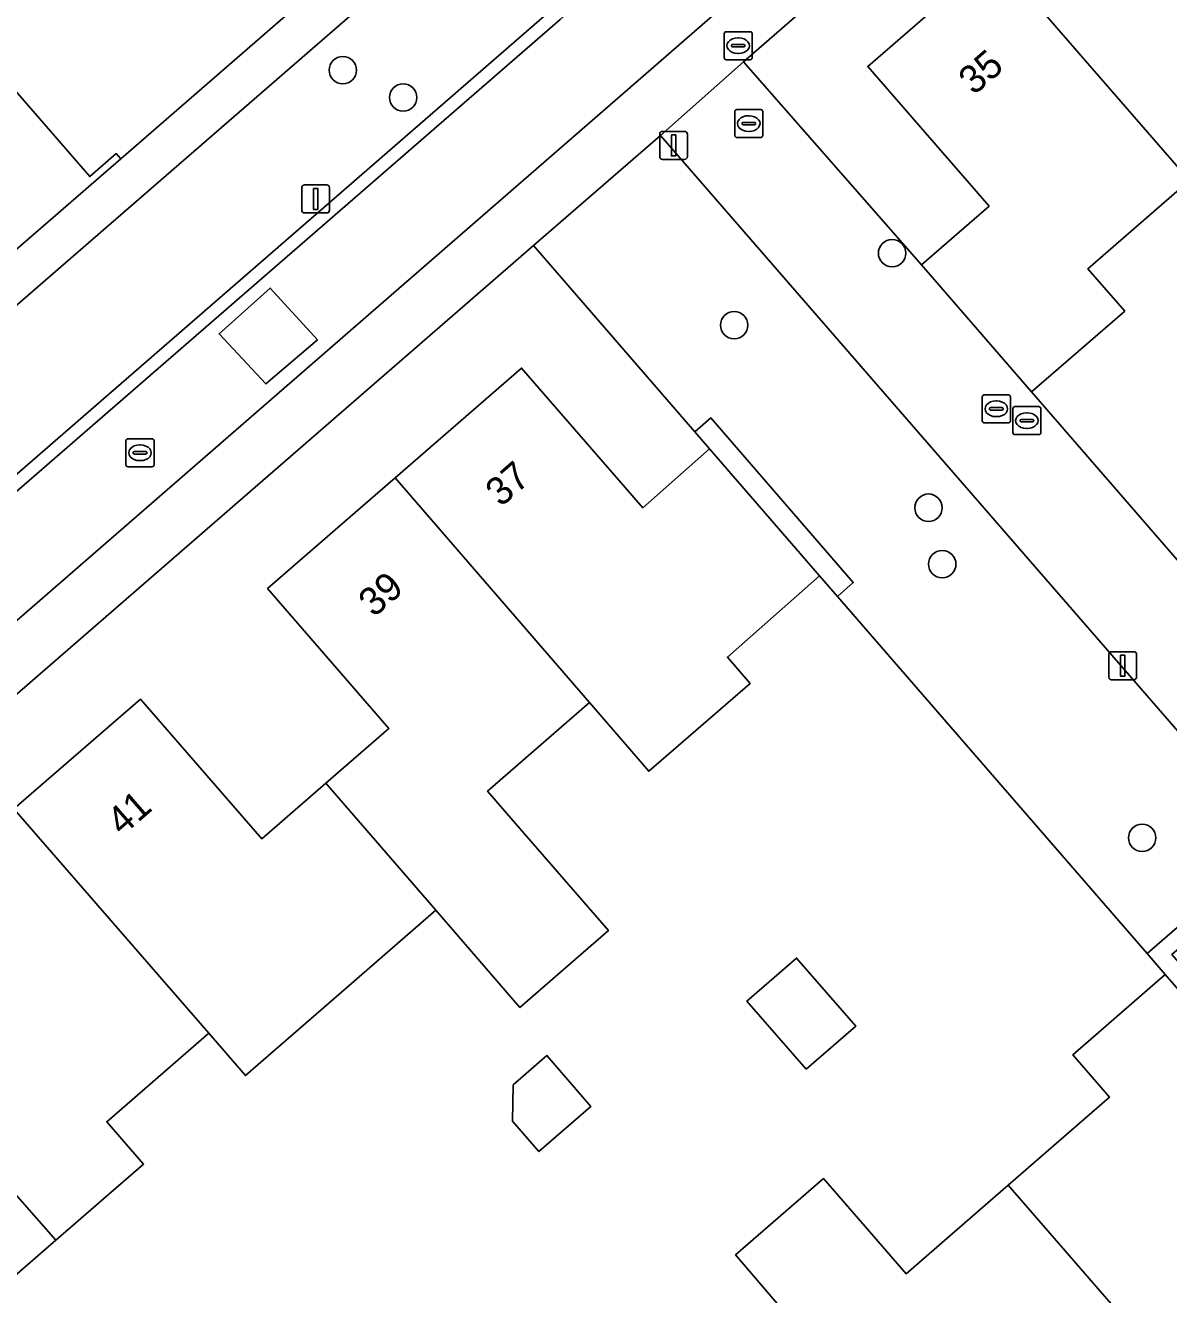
# Model space of a CAD drawing. Extents: x 155887 to 156869, y 383880 to 384678.
# Drawn here: x 156224.02 to 156264.8, y 384193.64 to 384238.9 of the extents above; entities that cross this region are included whole.
import ezdxf

# ---------------------------------------------------------------- set-up
doc = ezdxf.new("R2010")
doc.units = 0
for name, color, linetype in [('IMGEO_Boom', 7, 'Continuous'), ('IMGEO_Brandkraan', 7, 'Continuous'), ('IMGEO_Erf', 7, 'Continuous'), ('IMGEO_Groenvoorziening', 7, 'Continuous'), ('IMGEO_Kolk', 7, 'Continuous'), ('IMGEO_Lichtmast', 7, 'Continuous'), ('IMGEO_Pand', 7, 'Continuous'), ('IMGEO_Pand_nummerreeks', 7, 'Continuous'), ('IMGEO_Parkeervlak_open', 7, 'Continuous'), ('IMGEO_Rijbaan_lokaal_gesloten', 7, 'Continuous'), ('IMGEO_Rijbaan_lokaal_open', 7, 'Continuous'), ('IMGEO_Rioolput', 7, 'Continuous'), ('IMGEO_Voetpad_open', 7, 'Continuous')]:
    doc.layers.add(name, color=color, linetype=linetype)

msp = doc.modelspace()

# ---------------------------------------------------------------- linework, layer by layer
at = {"layer": 'IMGEO_Boom'}
for centre in [(156235.344, 384237.306), (156237.497, 384236.332), (156254.937, 384230.779), (156249.306, 384228.208), (156256.238, 384221.7), (156256.728, 384219.688), (156263.857, 384209.928)]:
    msp.add_circle(centre, 0.489, dxfattribs=at)
at = {"layer": 'IMGEO_Brandkraan'}
for p, q in [((156248.947, 384237.751), (156248.947, 384238.603)), ((156249.022, 384238.677), (156249.874, 384238.677)), ((156249.435, 384238.457), (156249.46, 384238.457)), ((156249.948, 384238.603), (156249.948, 384237.751)), ((156249.206, 384238.171), (156249.206, 384238.183)), ((156249.644, 384238.134), (156249.246, 384238.134)), ((156249.249, 384238.22), (156249.647, 384238.22)), ((156249.69, 384238.183), (156249.69, 384238.171)), ((156249.874, 384237.677), (156249.022, 384237.677)), ((156249.458, 384237.897), (156249.433, 384237.897))]:
    msp.add_line(p, q, dxfattribs=at)
for points in [[(156248.947, 384237.751), (156248.947, 384238.603)], [(156249.022, 384238.677), (156249.874, 384238.677)], [(156249.948, 384238.603), (156249.948, 384237.751)], [(156249.874, 384237.677), (156249.022, 384237.677)]]:
    msp.add_lwpolyline(points, dxfattribs=at)
for centre, radius, start, end in [((156249.024, 384238.601), 0.0765, 91.552, 178.448), ((156249.024, 384238.601), 0.0765, 91.552, 178.448), ((156249.872, 384238.601), 0.0765, 1.552, 88.448), ((156249.872, 384238.601), 0.0765, 1.552, 88.448), ((156249.246, 384238.18), 0.0403, 85.8775, 175.7526), ((156249.243, 384238.17), 0.0366, 178.938, 274.7102), ((156249.647, 384238.177), 0.043, 264.8664, 352.4533), ((156249.651, 384238.182), 0.0386, 1.7309, 96.639), ((156249.024, 384237.753), 0.0765, 181.552, 268.448), ((156249.024, 384237.753), 0.0765, 181.552, 268.448), ((156249.872, 384237.753), 0.0765, 271.552, 358.448), ((156249.872, 384237.753), 0.0765, 271.552, 358.448)]:
    msp.add_arc(centre, radius, start, end, dxfattribs=at)
for centre, major_axis, ratio, start_param, end_param in [((156249.434, 384238.177), (-0.387, 0.002), 0.722429, 4.712389, 7.853982), ((156249.459, 384238.177), (-0.39, 0.002), 0.717154, 1.570796, 4.712389)]:
    msp.add_ellipse(centre, major_axis=major_axis, ratio=ratio, start_param=start_param, end_param=end_param, dxfattribs=at)
at = {"layer": 'IMGEO_Erf'}
for points in [[(156263.88, 384250), (156249.638, 384237.607), (156255.981, 384230.358), (156258.397, 384232.456), (156254.07, 384237.439), (156258.604, 384241.375)], [(156265.545, 384233.366), (156261.925, 384230.222), (156263.236, 384228.712), (156259.915, 384225.828), (156272.239, 384211.613)], [(156250.976, 384193.148), (156249.352, 384195.049), (156252.49, 384197.776), (156254.131, 384195.889), (156255.443, 384194.38), (156259.083, 384197.542), (156262.698, 384200.682), (156261.386, 384202.191), (156264.683, 384205.055), (156264.04, 384205.796), (156252.985, 384218.538), (156252.353, 384219.266), (156249.062, 384216.372), (156249.878, 384215.433), (156246.259, 384212.301), (156244.142, 384214.747), (156240.508, 384211.593), (156241.817, 384210.083), (156244.82, 384206.619), (156241.66, 384203.88), (156238.659, 384207.342), (156235.479, 384204.581), (156231.87, 384201.448), (156230.56, 384202.956), (156226.925, 384199.801), (156228.235, 384198.292), (156225.107, 384195.576), (156221.889, 384192.783)]]:
    msp.add_lwpolyline(points, dxfattribs=at)
for points in [[(156234.822, 384240.57), (156234.659, 384240.759), (156235.602, 384241.577), (156230.755, 384247.157), (156226.226, 384243.223), (156226.823, 384242.539), (156226.713, 384242.443), (156226.594, 384242.34), (156225.999, 384243.026), (156221.469, 384239.091), (156226.315, 384233.511), (156227.26, 384234.332), (156227.423, 384234.143)], [(156242.149, 384231.047), (156201.062, 384195.394), (156203.635, 384192.439), (156207.382, 384188.136), (156209.789, 384190.233), (156206.04, 384194.553), (156205.468, 384195.212), (156210.015, 384199.157), (156214.532, 384203.076), (156218.858, 384198.091), (156221.142, 384200.069), (156223.387, 384202.013), (156219.061, 384206.998), (156223.613, 384210.955), (156228.125, 384214.877), (156232.451, 384209.892), (156234.738, 384211.877), (156236.988, 384213.83), (156232.662, 384218.815), (156237.206, 384222.761), (156241.72, 384226.682), (156246.046, 384221.697), (156248.425, 384223.797), (156247.902, 384224.402)], [(156251.875, 384201.672), (156249.762, 384204.102), (156251.53, 384205.638), (156253.642, 384203.208)], [(156241.393, 384199.827), (156241.417, 384201.114), (156242.622, 384202.159), (156244.193, 384200.35), (156242.337, 384198.739)]]:
    msp.add_lwpolyline(points, close=True, dxfattribs=at)
at = {"layer": 'IMGEO_Groenvoorziening'}
msp.add_lwpolyline([(156268.595, 384209.753), (156246.679, 384234.978), (156242.149, 384231.047), (156247.902, 384224.402), (156248.477, 384224.9), (156253.555, 384219.032), (156252.985, 384218.538), (156264.04, 384205.796)], close=True, dxfattribs=at)
at = {"layer": 'IMGEO_Kolk'}
for p, q in [((156249.325, 384234.974), (156249.325, 384235.826)), ((156249.4, 384235.9), (156250.252, 384235.9)), ((156250.326, 384235.826), (156250.326, 384234.974)), ((156249.584, 384235.394), (156249.584, 384235.406)), ((156250.022, 384235.357), (156249.624, 384235.357)), ((156249.627, 384235.443), (156250.025, 384235.443)), ((156249.813, 384235.68), (156249.838, 384235.68)), ((156250.068, 384235.406), (156250.068, 384235.394)), ((156250.252, 384234.9), (156249.4, 384234.9)), ((156249.836, 384235.12), (156249.811, 384235.12)), ((156258.156, 384224.801), (156258.156, 384225.653)), ((156258.231, 384225.727), (156259.083, 384225.727)), ((156258.644, 384225.507), (156258.669, 384225.507)), ((156259.157, 384225.653), (156259.157, 384224.801)), ((156258.415, 384225.221), (156258.415, 384225.233)), ((156258.853, 384225.184), (156258.455, 384225.184)), ((156258.458, 384225.27), (156258.856, 384225.27)), ((156258.667, 384224.947), (156258.642, 384224.947)), ((156258.899, 384225.233), (156258.899, 384225.221)), ((156259.083, 384224.727), (156258.231, 384224.727))]:
    msp.add_line(p, q, dxfattribs=at)
for points in [[(156249.325, 384234.974), (156249.325, 384235.826)], [(156249.4, 384235.9), (156250.252, 384235.9)], [(156250.326, 384235.826), (156250.326, 384234.974)], [(156250.252, 384234.9), (156249.4, 384234.9)], [(156258.156, 384224.801), (156258.156, 384225.653)], [(156258.231, 384225.727), (156259.083, 384225.727)], [(156259.157, 384225.653), (156259.157, 384224.801)], [(156259.083, 384224.727), (156258.231, 384224.727)]]:
    msp.add_lwpolyline(points, dxfattribs=at)
for centre, radius, start, end in [((156249.402, 384235.824), 0.0765, 91.552, 178.448), ((156249.402, 384235.824), 0.0765, 91.552, 178.448), ((156250.25, 384235.824), 0.0765, 1.552, 88.448), ((156250.25, 384235.824), 0.0765, 1.552, 88.448), ((156249.624, 384235.403), 0.0403, 85.8775, 175.7526), ((156249.621, 384235.393), 0.0366, 178.938, 274.7102), ((156250.025, 384235.4), 0.043, 264.8664, 352.4533), ((156250.029, 384235.405), 0.0386, 1.7309, 96.639), ((156249.402, 384234.976), 0.0765, 181.552, 268.448), ((156249.402, 384234.976), 0.0765, 181.552, 268.448), ((156250.25, 384234.976), 0.0765, 271.552, 358.448), ((156250.25, 384234.976), 0.0765, 271.552, 358.448), ((156258.233, 384225.651), 0.0765, 91.552, 178.448), ((156258.233, 384225.651), 0.0765, 91.552, 178.448), ((156259.081, 384225.651), 0.0765, 1.552, 88.448), ((156259.081, 384225.651), 0.0765, 1.552, 88.448), ((156258.455, 384225.23), 0.0403, 85.8775, 175.7526), ((156258.452, 384225.22), 0.0366, 178.938, 274.7102), ((156258.856, 384225.227), 0.043, 264.8664, 352.4533), ((156258.86, 384225.232), 0.0386, 1.7309, 96.639), ((156258.233, 384224.803), 0.0765, 181.552, 268.448), ((156258.233, 384224.803), 0.0765, 181.552, 268.448), ((156259.081, 384224.803), 0.0765, 271.552, 358.448), ((156259.081, 384224.803), 0.0765, 271.552, 358.448)]:
    msp.add_arc(centre, radius, start, end, dxfattribs=at)
for centre, major_axis, ratio, start_param, end_param in [((156249.812, 384235.4), (-0.387, 0.002), 0.722429, 4.712389, 7.853982), ((156249.837, 384235.4), (-0.39, 0.002), 0.717154, 1.570796, 4.712389), ((156258.643, 384225.227), (-0.387, 0.002), 0.722429, 4.712389, 7.853982), ((156258.668, 384225.227), (-0.39, 0.002), 0.717154, 1.570796, 4.712389)]:
    msp.add_ellipse(centre, major_axis=major_axis, ratio=ratio, start_param=start_param, end_param=end_param, dxfattribs=at)
at = {"layer": 'IMGEO_Lichtmast'}
for p, q in [((156246.648, 384234.221), (156246.648, 384235.021)), ((156246.648, 384235.021), (156246.648, 384234.221)), ((156246.748, 384235.121), (156247.538, 384235.121)), ((156247.538, 384235.121), (156246.748, 384235.121)), ((156247.638, 384235.021), (156247.638, 384234.221)), ((156247.638, 384234.221), (156247.638, 384235.021)), ((156247.538, 384234.121), (156246.748, 384234.121)), ((156246.748, 384234.121), (156247.538, 384234.121)), ((156233.88, 384232.313), (156233.88, 384233.113)), ((156233.88, 384233.113), (156233.88, 384232.313)), ((156233.98, 384233.213), (156234.77, 384233.213)), ((156234.77, 384233.213), (156233.98, 384233.213)), ((156234.87, 384233.113), (156234.87, 384232.313)), ((156234.87, 384232.313), (156234.87, 384233.113)), ((156234.77, 384232.213), (156233.98, 384232.213)), ((156233.98, 384232.213), (156234.77, 384232.213)), ((156262.669, 384215.664), (156262.669, 384216.464)), ((156262.669, 384216.464), (156262.669, 384215.664)), ((156262.769, 384216.564), (156263.559, 384216.564)), ((156263.559, 384216.564), (156262.769, 384216.564)), ((156263.659, 384216.464), (156263.659, 384215.664)), ((156263.659, 384215.664), (156263.659, 384216.464)), ((156263.559, 384215.564), (156262.769, 384215.564)), ((156262.769, 384215.564), (156263.559, 384215.564))]:
    msp.add_line(p, q, dxfattribs=at)
for points in [[(156247.068, 384234.996), (156247.218, 384234.996), (156247.218, 384234.246), (156247.068, 384234.246), (156247.068, 384234.996)], [(156234.3, 384233.088), (156234.45, 384233.088), (156234.45, 384232.338), (156234.3, 384232.338), (156234.3, 384233.088)], [(156263.089, 384216.439), (156263.239, 384216.439), (156263.239, 384215.689), (156263.089, 384215.689), (156263.089, 384216.439)]]:
    msp.add_lwpolyline(points, dxfattribs=at)
for centre, start, end in [((156246.748, 384235.021), 90, 180), ((156246.748, 384235.021), 90, 180), ((156247.538, 384235.021), 0, 90), ((156247.538, 384235.021), 360, 90), ((156246.748, 384234.221), 180, 270), ((156246.748, 384234.221), 180, 270), ((156247.538, 384234.221), 270, 0), ((156247.538, 384234.221), 270, 0), ((156233.98, 384233.113), 90, 180), ((156233.98, 384233.113), 90, 180), ((156234.77, 384233.113), 0, 90), ((156234.77, 384233.113), 360, 90), ((156233.98, 384232.313), 180, 270), ((156233.98, 384232.313), 180, 270), ((156234.77, 384232.313), 270, 0), ((156234.77, 384232.313), 270, 0), ((156262.769, 384216.464), 90, 180), ((156262.769, 384216.464), 90, 180), ((156263.559, 384216.464), 0, 90), ((156263.559, 384216.464), 360, 90), ((156262.769, 384215.664), 180, 270), ((156262.769, 384215.664), 180, 270), ((156263.559, 384215.664), 270, 0), ((156263.559, 384215.664), 270, 0)]:
    msp.add_arc(centre, 0.1, start, end, dxfattribs=at)
at = {"layer": 'IMGEO_Pand'}
for points in [[(156220.187, 384250), (156219.485, 384250.813), (156218.549, 384250), (156215.861, 384247.665), (156213.833, 384250), (156211.198, 384253.032), (156209.809, 384251.825), (156207.708, 384250), (156207.24, 384249.593), (156223.587, 384230.812), (156227.423, 384234.143), (156227.26, 384234.332), (156226.315, 384233.511), (156221.469, 384239.091), (156225.999, 384243.026), (156226.594, 384242.34), (156226.713, 384242.443)], [(156258.604, 384241.375), (156265.545, 384233.366), (156269.153, 384236.5), (156270.464, 384234.991), (156273.658, 384237.765), (156269.721, 384242.29), (156267.446, 384240.312), (156263.119, 384245.295)], [(156258.604, 384241.375), (156254.07, 384237.439), (156258.397, 384232.456), (156255.981, 384230.358), (156259.915, 384225.828), (156263.236, 384228.712), (156261.925, 384230.222), (156265.545, 384233.366)], [(156248.425, 384223.797), (156246.046, 384221.697), (156241.72, 384226.682), (156237.206, 384222.761), (156244.142, 384214.747), (156246.259, 384212.301), (156249.878, 384215.433), (156249.062, 384216.372), (156252.353, 384219.266)], [(156237.206, 384222.761), (156232.662, 384218.815), (156236.988, 384213.83), (156234.738, 384211.877), (156238.659, 384207.342), (156241.66, 384203.88), (156244.82, 384206.619), (156241.817, 384210.083), (156240.508, 384211.593), (156244.142, 384214.747)], [(156234.738, 384211.877), (156232.451, 384209.892), (156228.125, 384214.877), (156223.613, 384210.955), (156230.56, 384202.956), (156231.87, 384201.448), (156235.479, 384204.581), (156238.659, 384207.342)], [(156230.56, 384202.956), (156223.613, 384210.955), (156219.061, 384206.998), (156223.387, 384202.013), (156221.142, 384200.069), (156225.107, 384195.576), (156228.235, 384198.292), (156226.925, 384199.801)], [(156251.875, 384201.672), (156253.642, 384203.208), (156251.53, 384205.638), (156249.762, 384204.102)], [(156259.083, 384197.542), (156266.029, 384189.524), (156270.536, 384193.453), (156266.216, 384198.436), (156268.611, 384200.534), (156264.683, 384205.055), (156261.386, 384202.191), (156262.698, 384200.682)], [(156221.142, 384200.069), (156218.858, 384198.091), (156214.532, 384203.076), (156210.015, 384199.157), (156216.977, 384191.166), (156219.037, 384188.801), (156222.629, 384191.931), (156221.889, 384192.783), (156225.107, 384195.576)], [(156241.393, 384199.827), (156242.337, 384198.739), (156244.193, 384200.35), (156242.622, 384202.159), (156241.417, 384201.114)], [(156259.083, 384197.542), (156255.443, 384194.38), (156254.131, 384195.889), (156252.49, 384197.776), (156249.352, 384195.049), (156250.976, 384193.148), (156254.878, 384188.58), (156257.141, 384190.533), (156261.469, 384185.55), (156266.029, 384189.524)]]:
    msp.add_lwpolyline(points, close=True, dxfattribs=at)
at = {"layer": 'IMGEO_Parkeervlak_open'}
msp.add_lwpolyline([(156242.8, 384239.463), (156239.812, 384242.902), (156194.203, 384203.337), (156196.854, 384200.295), (156204.556, 384206.277)], close=True, dxfattribs=at)
at = {"layer": 'IMGEO_Rijbaan_lokaal_gesloten'}
for points in [[(156246.061, 384237.089), (156260.888, 384250), (156289.1, 384274.566), (156289.299, 384274.644), (156289.497, 384274.681), (156290.917, 384274.946), (156292.316, 384274.645), (156292.55, 384274.55), (156293.415, 384274.035), (156293.563, 384273.891), (156295.786, 384275.916), (156291.303, 384281.083), (156255.539, 384250), (156246.06, 384241.762), (156243.102, 384239.116), (156204.848, 384205.921), (156197.157, 384199.948), (156195.594, 384198.757), (156195.167, 384198.429)], [(156208.721, 384204.654), (156246.061, 384237.089)]]:
    msp.add_lwpolyline(points, dxfattribs=at)
msp.add_lwpolyline([(156234.437, 384227.683), (156232.598, 384226.116), (156230.932, 384227.901), (156232.757, 384229.53)], close=True, dxfattribs=at)
at = {"layer": 'IMGEO_Rijbaan_lokaal_open'}
for points in [[(156291.303, 384281.083), (156291.002, 384281.43), (156254.838, 384250), (156245.758, 384242.109), (156242.8, 384239.463), (156204.556, 384206.277), (156196.854, 384200.295), (156195.238, 384199.063), (156195.103, 384198.952)], [(156195.167, 384198.429), (156195.594, 384198.757), (156197.157, 384199.948), (156204.848, 384205.921), (156243.102, 384239.116), (156246.06, 384241.762), (156255.539, 384250), (156291.303, 384281.083)]]:
    msp.add_lwpolyline(points, dxfattribs=at)
msp.add_lwpolyline([(156232.598, 384226.116), (156234.437, 384227.683), (156232.757, 384229.53), (156230.932, 384227.901)], close=True, dxfattribs=at)
at = {"layer": 'IMGEO_Rioolput'}
for p, q in [((156259.32, 384225.306), (156260.172, 384225.306)), ((156259.245, 384224.38), (156259.245, 384225.232)), ((156259.547, 384224.849), (156259.945, 384224.849)), ((156259.733, 384225.086), (156259.758, 384225.086)), ((156260.246, 384225.232), (156260.246, 384224.38)), ((156259.504, 384224.8), (156259.504, 384224.812)), ((156259.942, 384224.763), (156259.544, 384224.763)), ((156259.756, 384224.526), (156259.731, 384224.526)), ((156259.988, 384224.812), (156259.988, 384224.8)), ((156227.609, 384223.232), (156227.609, 384224.084)), ((156227.684, 384224.158), (156228.536, 384224.158)), ((156228.61, 384224.084), (156228.61, 384223.232)), ((156260.172, 384224.306), (156259.32, 384224.306)), ((156227.868, 384223.652), (156227.868, 384223.664)), ((156228.306, 384223.615), (156227.908, 384223.615)), ((156227.911, 384223.701), (156228.309, 384223.701)), ((156228.097, 384223.938), (156228.122, 384223.938)), ((156228.352, 384223.664), (156228.352, 384223.652)), ((156228.536, 384223.158), (156227.684, 384223.158)), ((156228.12, 384223.378), (156228.095, 384223.378))]:
    msp.add_line(p, q, dxfattribs=at)
for points in [[(156259.32, 384225.306), (156260.172, 384225.306)], [(156259.245, 384224.38), (156259.245, 384225.232)], [(156260.246, 384225.232), (156260.246, 384224.38)], [(156227.609, 384223.232), (156227.609, 384224.084)], [(156227.684, 384224.158), (156228.536, 384224.158)], [(156228.61, 384224.084), (156228.61, 384223.232)], [(156260.172, 384224.306), (156259.32, 384224.306)], [(156228.536, 384223.158), (156227.684, 384223.158)]]:
    msp.add_lwpolyline(points, dxfattribs=at)
for centre, radius, start, end in [((156259.322, 384225.23), 0.0765, 91.552, 178.448), ((156259.322, 384225.23), 0.0765, 91.552, 178.448), ((156260.17, 384225.23), 0.0765, 1.552, 88.448), ((156260.17, 384225.23), 0.0765, 1.552, 88.448), ((156259.544, 384224.809), 0.0403, 85.8775, 175.7526), ((156259.949, 384224.811), 0.0386, 1.7309, 96.639), ((156259.541, 384224.799), 0.0366, 178.938, 274.7102), ((156259.945, 384224.806), 0.043, 264.8664, 352.4533), ((156227.686, 384224.082), 0.0765, 91.552, 178.448), ((156227.686, 384224.082), 0.0765, 91.552, 178.448), ((156228.534, 384224.082), 0.0765, 1.552, 88.448), ((156228.534, 384224.082), 0.0765, 1.552, 88.448), ((156259.322, 384224.382), 0.0765, 181.552, 268.448), ((156259.322, 384224.382), 0.0765, 181.552, 268.448), ((156260.17, 384224.382), 0.0765, 271.552, 358.448), ((156260.17, 384224.382), 0.0765, 271.552, 358.448), ((156227.908, 384223.661), 0.0403, 85.8775, 175.7526), ((156227.905, 384223.651), 0.0366, 178.938, 274.7102), ((156228.309, 384223.658), 0.043, 264.8664, 352.4533), ((156228.313, 384223.663), 0.0386, 1.7309, 96.639), ((156227.686, 384223.234), 0.0765, 181.552, 268.448), ((156227.686, 384223.234), 0.0765, 181.552, 268.448), ((156228.534, 384223.234), 0.0765, 271.552, 358.448), ((156228.534, 384223.234), 0.0765, 271.552, 358.448)]:
    msp.add_arc(centre, radius, start, end, dxfattribs=at)
for centre, major_axis, ratio, start_param, end_param in [((156259.732, 384224.806), (-0.387, 0.002), 0.722429, 4.712389, 7.853982), ((156259.757, 384224.806), (-0.39, 0.002), 0.717154, 1.570796, 4.712389), ((156228.096, 384223.658), (-0.387, 0.002), 0.722429, 4.712389, 7.853982), ((156228.121, 384223.658), (-0.39, 0.002), 0.717154, 1.570796, 4.712389)]:
    msp.add_ellipse(centre, major_axis=major_axis, ratio=ratio, start_param=start_param, end_param=end_param, dxfattribs=at)
at = {"layer": 'IMGEO_Voetpad_open'}
for points in [[(156263.88, 384250), (156290.715, 384273.351), (156289.497, 384274.681), (156289.299, 384274.644), (156289.1, 384274.566), (156260.888, 384250), (156246.061, 384237.089), (156208.721, 384204.654)], [(156200.017, 384196.613), (156199.543, 384196.155), (156199.071, 384195.696), (156198.6, 384195.236), (156198.918, 384194.869), (156199.564, 384194.123), (156201.062, 384195.394), (156242.149, 384231.047), (156246.679, 384234.978), (156249.638, 384237.607), (156263.88, 384250)]]:
    msp.add_lwpolyline(points, dxfattribs=at)
for points in [[(156194.203, 384203.337), (156239.812, 384242.902), (156238.811, 384244.035), (156234.822, 384240.57), (156227.423, 384234.143), (156223.587, 384230.812), (156219.722, 384227.455), (156212.323, 384221.028), (156208.488, 384217.696), (156204.623, 384214.339), (156197.232, 384207.919), (156193.222, 384204.436), (156191.739, 384203.118), (156187.538, 384199.508), (156188.776, 384198.583), (156192.706, 384201.982), (156195.238, 384199.063), (156196.854, 384200.295)], [(156259.915, 384225.828), (156255.981, 384230.358), (156249.638, 384237.607), (156246.679, 384234.978), (156268.595, 384209.753), (156268.988, 384209.3), (156279.482, 384197.222), (156282.504, 384199.826), (156276.178, 384207.086), (156272.239, 384211.613)], [(156247.902, 384224.402), (156248.425, 384223.797), (156252.353, 384219.266), (156252.985, 384218.538), (156253.555, 384219.032), (156248.477, 384224.9)], [(156268.988, 384209.3), (156268.595, 384209.753), (156264.04, 384205.796), (156264.683, 384205.055), (156268.611, 384200.534), (156269.134, 384199.929), (156269.623, 384200.353), (156264.921, 384205.766)]]:
    msp.add_lwpolyline(points, close=True, dxfattribs=at)

# ---------------------------------------------------------------- texts
at = {"layer": 'IMGEO_Pand_nummerreeks'}
for s, rotation, p in [('35', 40.9633, (156257.858, 384236.385)), ('37', 40.9722, (156240.983, 384221.698)), ('39', 40.9748, (156236.453, 384217.764)), ('41', 41.0009, (156227.473, 384209.965))]:
    msp.add_text(s, height=1, rotation=rotation, dxfattribs=at).set_placement(p)

doc.saveas('drawing.dxf')
